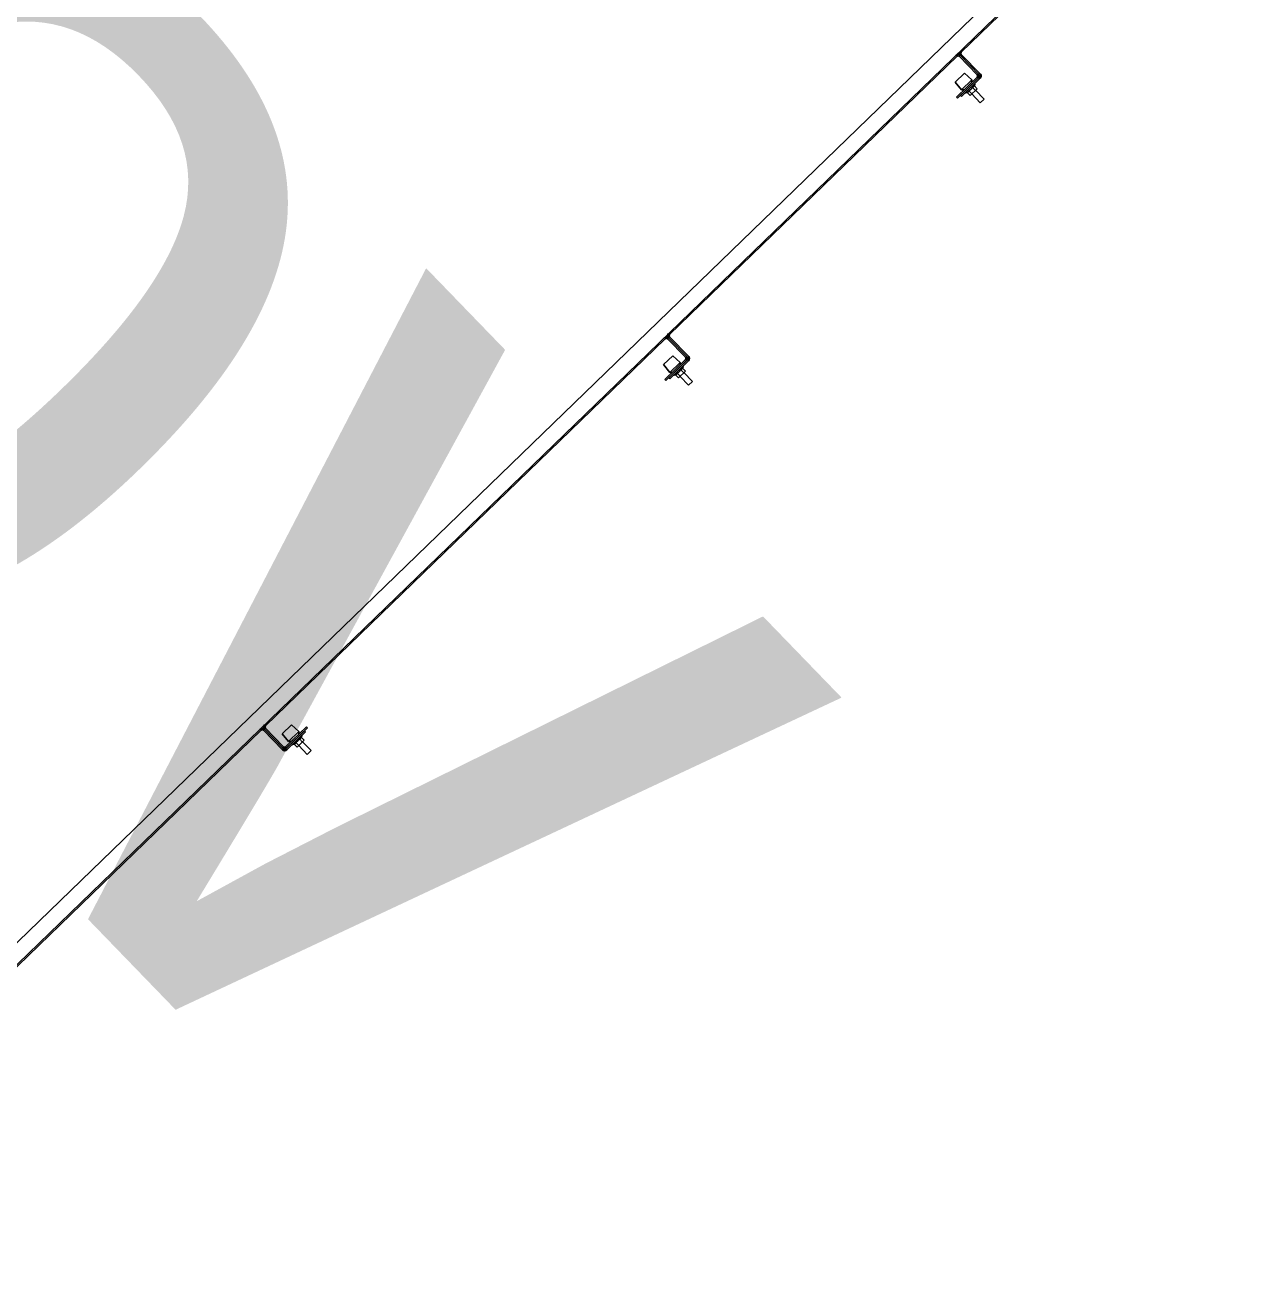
# Model space of a CAD drawing. Extents: x 468143 to 491361, y 1438528 to 1468730.
# Drawn here: x 490359.691 to 490363.473, y 1467640.945 to 1467644.852 of the extents above; entities that cross this region are included whole.
import ezdxf

# ---------------------------------------------------------------- set-up
doc = ezdxf.new("R2010")
doc.units = 0
doc.layers.add('Xreference_dp', color=7, linetype='Continuous')

msp = doc.modelspace()

# ---------------------------------------------------------------- linework, layer by layer
at = {"layer": 'Xreference_dp'}
for p, q in [((490358.6266, 1467640.9446), (490363.4697, 1467645.6318)), ((490358.6266, 1467640.9446), (490363.4697, 1467645.6318)), ((490362.5842, 1467644.7688), (490363.4727, 1467645.6287)), ((490362.5842, 1467644.7688), (490363.4727, 1467645.6287)), ((490358.6918, 1467641.0761), (490363.3361, 1467645.5709)), ((490358.6918, 1467641.0761), (490363.3361, 1467645.5709)), ((490361.6825, 1467643.8961), (490362.5709, 1467644.756)), ((490361.6825, 1467643.8961), (490362.5709, 1467644.756)), ((490362.5779, 1467644.7559), (490362.6335, 1467644.6984)), ((490362.5779, 1467644.7559), (490362.6335, 1467644.6984)), ((490362.64, 1467644.6979), (490362.581, 1467644.7589)), ((490362.64, 1467644.6979), (490362.581, 1467644.7589)), ((490362.6431, 1467644.7009), (490362.5841, 1467644.7619)), ((490362.6431, 1467644.7009), (490362.5841, 1467644.7619)), ((490362.5654, 1467644.6759), (490362.5937, 1467644.7033)), ((490362.5654, 1467644.6759), (490362.5937, 1467644.7033)), ((490362.5937, 1467644.7033), (490362.617, 1467644.6827)), ((490362.5937, 1467644.7033), (490362.617, 1467644.6827)), ((490362.5654, 1467644.6759), (490362.5852, 1467644.6519)), ((490362.5654, 1467644.6759), (490362.5852, 1467644.6519)), ((490362.6334, 1467644.6915), (490362.5693, 1467644.6294)), ((490362.6334, 1467644.6915), (490362.5693, 1467644.6294)), ((490362.6364, 1467644.6884), (490362.5723, 1467644.6264)), ((490362.6364, 1467644.6884), (490362.5723, 1467644.6264)), ((490362.5822, 1467644.635), (490362.6399, 1467644.6909)), ((490362.5822, 1467644.635), (490362.6399, 1467644.6909)), ((490362.5851, 1467644.6319), (490362.6429, 1467644.6878)), ((490362.5851, 1467644.6319), (490362.6429, 1467644.6878)), ((490362.5852, 1467644.6519), (490362.617, 1467644.6827)), ((490362.5852, 1467644.6519), (490362.617, 1467644.6827)), ((490362.6116, 1467644.6347), (490362.6334, 1467644.6558)), ((490362.6116, 1467644.6347), (490362.6334, 1467644.6558)), ((490362.6168, 1467644.6695), (490362.6168, 1467644.6686)), ((490362.6168, 1467644.6695), (490362.6168, 1467644.6686)), ((490362.617, 1467644.6827), (490362.6169, 1467644.6755)), ((490362.617, 1467644.6827), (490362.6169, 1467644.6755)), ((490362.6188, 1467644.6599), (490362.6279, 1467644.6505)), ((490362.6188, 1467644.6599), (490362.6279, 1467644.6505)), ((490362.6243, 1467644.6652), (490362.6257, 1467644.6691)), ((490362.6243, 1467644.6652), (490362.6257, 1467644.6691)), ((490362.6243, 1467644.6652), (490362.6334, 1467644.6558)), ((490362.6243, 1467644.6652), (490362.6334, 1467644.6558)), ((490362.5723, 1467644.6264), (490362.5693, 1467644.6294)), ((490362.5723, 1467644.6264), (490362.5693, 1467644.6294)), ((490362.5822, 1467644.635), (490362.5851, 1467644.6319)), ((490362.5822, 1467644.635), (490362.5851, 1467644.6319)), ((490362.5852, 1467644.6519), (490362.5924, 1467644.6518)), ((490362.5852, 1467644.6519), (490362.5924, 1467644.6518)), ((490362.5985, 1467644.6517), (490362.5994, 1467644.6517)), ((490362.5985, 1467644.6517), (490362.5994, 1467644.6517)), ((490362.6025, 1467644.6441), (490362.5986, 1467644.6428)), ((490362.6025, 1467644.6441), (490362.5986, 1467644.6428)), ((490362.6025, 1467644.6441), (490362.6116, 1467644.6347)), ((490362.6025, 1467644.6441), (490362.6116, 1467644.6347)), ((490362.6079, 1467644.6494), (490362.617, 1467644.64)), ((490362.6079, 1467644.6494), (490362.617, 1467644.64)), ((490362.6429, 1467644.6123), (490362.6166, 1467644.6396)), ((490362.6429, 1467644.6123), (490362.6166, 1467644.6396)), ((490362.6547, 1467644.6238), (490362.6284, 1467644.651)), ((490362.6547, 1467644.6238), (490362.6284, 1467644.651)), ((490362.6429, 1467644.6123), (490362.6547, 1467644.6238)), ((490362.6429, 1467644.6123), (490362.6547, 1467644.6238)), ((490360.433, 1467642.6869), (490361.6692, 1467643.8833)), ((490360.433, 1467642.6869), (490361.6692, 1467643.8833)), ((490361.6762, 1467643.8832), (490361.7318, 1467643.8257)), ((490361.6762, 1467643.8832), (490361.7318, 1467643.8257)), ((490361.7383, 1467643.8252), (490361.6793, 1467643.8862)), ((490361.7383, 1467643.8252), (490361.6793, 1467643.8862)), ((490361.7414, 1467643.8282), (490361.6823, 1467643.8892)), ((490361.7414, 1467643.8282), (490361.6823, 1467643.8892)), ((490361.6637, 1467643.8032), (490361.692, 1467643.8306)), ((490361.6637, 1467643.8032), (490361.692, 1467643.8306)), ((490361.6637, 1467643.8032), (490361.6835, 1467643.7792)), ((490361.6637, 1467643.8032), (490361.6835, 1467643.7792)), ((490361.7317, 1467643.8188), (490361.6676, 1467643.7567)), ((490361.7317, 1467643.8188), (490361.6676, 1467643.7567)), ((490361.7347, 1467643.8157), (490361.6706, 1467643.7536)), ((490361.7347, 1467643.8157), (490361.6706, 1467643.7536)), ((490361.6804, 1467643.7623), (490361.7382, 1467643.8182)), ((490361.6804, 1467643.7623), (490361.7382, 1467643.8182)), ((490361.6834, 1467643.7592), (490361.7412, 1467643.8151)), ((490361.6834, 1467643.7592), (490361.7412, 1467643.8151)), ((490361.6835, 1467643.7792), (490361.7153, 1467643.81)), ((490361.6835, 1467643.7792), (490361.7153, 1467643.81)), ((490361.692, 1467643.8306), (490361.7153, 1467643.81)), ((490361.692, 1467643.8306), (490361.7153, 1467643.81)), ((490361.7151, 1467643.7967), (490361.7151, 1467643.7959)), ((490361.7151, 1467643.7967), (490361.7151, 1467643.7959)), ((490361.7153, 1467643.81), (490361.7152, 1467643.8028)), ((490361.7153, 1467643.81), (490361.7152, 1467643.8028)), ((490361.7225, 1467643.7925), (490361.724, 1467643.7963)), ((490361.7225, 1467643.7925), (490361.724, 1467643.7963)), ((490361.6706, 1467643.7536), (490361.6676, 1467643.7567)), ((490361.6706, 1467643.7536), (490361.6676, 1467643.7567)), ((490361.6804, 1467643.7623), (490361.6834, 1467643.7592)), ((490361.6804, 1467643.7623), (490361.6834, 1467643.7592)), ((490361.6835, 1467643.7792), (490361.6907, 1467643.7791)), ((490361.6835, 1467643.7792), (490361.6907, 1467643.7791)), ((490361.6968, 1467643.779), (490361.6976, 1467643.779)), ((490361.6968, 1467643.779), (490361.6976, 1467643.779)), ((490361.7008, 1467643.7714), (490361.6969, 1467643.7701)), ((490361.7008, 1467643.7714), (490361.6969, 1467643.7701)), ((490361.7008, 1467643.7714), (490361.7099, 1467643.762)), ((490361.7008, 1467643.7714), (490361.7099, 1467643.762)), ((490361.7062, 1467643.7767), (490361.7153, 1467643.7673)), ((490361.7062, 1467643.7767), (490361.7153, 1467643.7673)), ((490361.7099, 1467643.762), (490361.7317, 1467643.7831)), ((490361.7099, 1467643.762), (490361.7317, 1467643.7831)), ((490361.7412, 1467643.7396), (490361.7149, 1467643.7668)), ((490361.7412, 1467643.7396), (490361.7149, 1467643.7668)), ((490361.7171, 1467643.7872), (490361.7262, 1467643.7778)), ((490361.7171, 1467643.7872), (490361.7262, 1467643.7778)), ((490361.7225, 1467643.7925), (490361.7317, 1467643.7831)), ((490361.7225, 1467643.7925), (490361.7317, 1467643.7831)), ((490361.753, 1467643.751), (490361.7267, 1467643.7783)), ((490361.753, 1467643.751), (490361.7267, 1467643.7783)), ((490361.7412, 1467643.7396), (490361.753, 1467643.751)), ((490361.7412, 1467643.7396), (490361.753, 1467643.751)), ((490360.4198, 1467642.6741), (490359.5313, 1467641.8142)), ((490360.4198, 1467642.6741), (490359.5313, 1467641.8142)), ((490360.4858, 1467642.613), (490360.4267, 1467642.674)), ((490360.4858, 1467642.613), (490360.4267, 1467642.674)), ((490360.4889, 1467642.6159), (490360.4298, 1467642.677)), ((490360.4889, 1467642.6159), (490360.4298, 1467642.677)), ((490360.4885, 1467642.6225), (490360.4329, 1467642.6799)), ((490360.4885, 1467642.6225), (490360.4329, 1467642.6799)), ((490360.485, 1467642.6624), (490360.5133, 1467642.6898)), ((490360.485, 1467642.6624), (490360.5133, 1467642.6898)), ((490360.485, 1467642.6624), (490360.5048, 1467642.6384)), ((490360.485, 1467642.6624), (490360.5048, 1467642.6384)), ((490360.5596, 1467642.6844), (490360.4955, 1467642.6224)), ((490360.5596, 1467642.6844), (490360.4955, 1467642.6224)), ((490360.5536, 1467642.6717), (490360.4958, 1467642.6158)), ((490360.5536, 1467642.6717), (490360.4958, 1467642.6158)), ((490360.5626, 1467642.6813), (490360.4985, 1467642.6193)), ((490360.5626, 1467642.6813), (490360.4985, 1467642.6193)), ((490360.5566, 1467642.6686), (490360.4988, 1467642.6127)), ((490360.5566, 1467642.6686), (490360.4988, 1467642.6127)), ((490360.5048, 1467642.6384), (490360.5366, 1467642.6692)), ((490360.5048, 1467642.6384), (490360.5366, 1467642.6692)), ((490360.5133, 1467642.6898), (490360.5366, 1467642.6692)), ((490360.5133, 1467642.6898), (490360.5366, 1467642.6692)), ((490360.5366, 1467642.6692), (490360.5365, 1467642.662)), ((490360.5366, 1467642.6692), (490360.5365, 1467642.662)), ((490360.5536, 1467642.6717), (490360.5566, 1467642.6686)), ((490360.5536, 1467642.6717), (490360.5566, 1467642.6686)), ((490360.5626, 1467642.6813), (490360.5596, 1467642.6844)), ((490360.5626, 1467642.6813), (490360.5596, 1467642.6844)), ((490360.5048, 1467642.6384), (490360.512, 1467642.6383)), ((490360.5048, 1467642.6384), (490360.512, 1467642.6383)), ((490360.518, 1467642.6382), (490360.5189, 1467642.6382)), ((490360.518, 1467642.6382), (490360.5189, 1467642.6382)), ((490360.522, 1467642.6306), (490360.5181, 1467642.6293)), ((490360.522, 1467642.6306), (490360.5181, 1467642.6293)), ((490360.522, 1467642.6306), (490360.5311, 1467642.6212)), ((490360.522, 1467642.6306), (490360.5311, 1467642.6212)), ((490360.5275, 1467642.6359), (490360.5366, 1467642.6265)), ((490360.5275, 1467642.6359), (490360.5366, 1467642.6265)), ((490360.5311, 1467642.6212), (490360.5529, 1467642.6423)), ((490360.5311, 1467642.6212), (490360.5529, 1467642.6423)), ((490360.5625, 1467642.5989), (490360.5361, 1467642.6261)), ((490360.5625, 1467642.5989), (490360.5361, 1467642.6261)), ((490360.5364, 1467642.656), (490360.5364, 1467642.6551)), ((490360.5364, 1467642.656), (490360.5364, 1467642.6551)), ((490360.5384, 1467642.6464), (490360.5475, 1467642.637)), ((490360.5384, 1467642.6464), (490360.5475, 1467642.637)), ((490360.5438, 1467642.6517), (490360.5453, 1467642.6556)), ((490360.5438, 1467642.6517), (490360.5453, 1467642.6556)), ((490360.5438, 1467642.6517), (490360.5529, 1467642.6423)), ((490360.5438, 1467642.6517), (490360.5529, 1467642.6423)), ((490360.5743, 1467642.6103), (490360.5479, 1467642.6375)), ((490360.5743, 1467642.6103), (490360.5479, 1467642.6375)), ((490360.5743, 1467642.6103), (490360.5625, 1467642.5989)), ((490360.5743, 1467642.6103), (490360.5625, 1467642.5989))]:
    msp.add_line(p, q, dxfattribs=at)
for centre, radius, start, end in [((490362.5876, 1467644.7653), 0.00922, 134.063, 224.063), ((490362.5876, 1467644.7653), 0.00922, 134.063, 224.063), ((490362.5744, 1467644.7525), 0.00922, 44.063, 134.063), ((490362.5744, 1467644.7525), 0.00922, 44.063, 134.063), ((490362.5744, 1467644.7525), 0.00492, 44.063, 134.063), ((490362.5744, 1467644.7525), 0.00492, 44.063, 134.063), ((490362.5876, 1467644.7653), 0.00492, 134.063, 224.063), ((490362.5876, 1467644.7653), 0.00492, 134.063, 224.063), ((490362.63, 1467644.695), 0.00492, 314.063, 44.063), ((490362.63, 1467644.695), 0.00492, 314.063, 44.063), ((490362.63, 1467644.695), 0.00922, 314.063, 44.063), ((490362.63, 1467644.695), 0.00922, 314.063, 44.063), ((490362.6365, 1467644.6945), 0.00492, 314.063, 44.063), ((490362.6365, 1467644.6945), 0.00492, 314.063, 44.063), ((490362.6365, 1467644.6945), 0.00922, 314.063, 44.063), ((490362.6365, 1467644.6945), 0.00922, 314.063, 44.063), ((490362.6146, 1467644.6723), 0.013, 288.9949, 291.9931), ((490362.6146, 1467644.6723), 0.013, 288.9949, 291.9931), ((490362.625, 1467644.6693), 0.00082, 339.063, 134.063), ((490362.625, 1467644.6693), 0.00082, 339.063, 134.063), ((490362.5983, 1467644.6436), 0.00082, 134.063, 289.063), ((490362.5983, 1467644.6436), 0.00082, 134.063, 289.063), ((490362.5954, 1467644.6542), 0.0134, 336.1787, 339.0855), ((490362.5954, 1467644.6542), 0.0134, 336.1787, 339.0855), ((490361.6726, 1467643.8798), 0.00922, 44.063, 134.063), ((490361.6726, 1467643.8798), 0.00922, 44.063, 134.063), ((490361.6726, 1467643.8798), 0.00492, 44.063, 134.063), ((490361.6726, 1467643.8798), 0.00492, 44.063, 134.063), ((490361.6859, 1467643.8926), 0.00922, 134.063, 224.063), ((490361.6859, 1467643.8926), 0.00922, 134.063, 224.063), ((490361.6859, 1467643.8926), 0.00492, 134.063, 224.063), ((490361.6859, 1467643.8926), 0.00492, 134.063, 224.063), ((490361.7232, 1467643.7966), 0.00082, 339.063, 134.063), ((490361.7232, 1467643.7966), 0.00082, 339.063, 134.063), ((490361.7283, 1467643.8223), 0.00492, 314.063, 44.063), ((490361.7283, 1467643.8223), 0.00492, 314.063, 44.063), ((490361.7283, 1467643.8223), 0.00922, 314.063, 44.063), ((490361.7283, 1467643.8223), 0.00922, 314.063, 44.063), ((490361.7348, 1467643.8218), 0.00492, 314.063, 44.063), ((490361.7348, 1467643.8218), 0.00492, 314.063, 44.063), ((490361.7348, 1467643.8218), 0.00922, 314.063, 44.063), ((490361.7348, 1467643.8218), 0.00922, 314.063, 44.063), ((490361.6966, 1467643.7709), 0.00082, 134.063, 289.063), ((490361.6966, 1467643.7709), 0.00082, 134.063, 289.063), ((490361.6936, 1467643.7815), 0.0134, 336.1787, 339.0855), ((490361.6936, 1467643.7815), 0.0134, 336.1787, 339.0855), ((490361.7129, 1467643.7996), 0.013, 288.9949, 291.9931), ((490361.7129, 1467643.7996), 0.013, 288.9949, 291.9931), ((490360.4232, 1467642.6705), 0.00922, 44.063, 134.063), ((490360.4232, 1467642.6705), 0.00922, 44.063, 134.063), ((490360.4232, 1467642.6705), 0.00492, 44.063, 134.063), ((490360.4232, 1467642.6705), 0.00492, 44.063, 134.063), ((490360.4364, 1467642.6834), 0.00922, 134.063, 224.063), ((490360.4364, 1467642.6834), 0.00922, 134.063, 224.063), ((490360.4364, 1467642.6834), 0.00492, 134.063, 224.063), ((490360.4364, 1467642.6834), 0.00492, 134.063, 224.063), ((490360.5179, 1467642.6301), 0.00082, 134.063, 289.063), ((490360.5179, 1467642.6301), 0.00082, 134.063, 289.063), ((490360.5149, 1467642.6407), 0.0134, 336.1787, 339.0855), ((490360.5149, 1467642.6407), 0.0134, 336.1787, 339.0855), ((490360.5341, 1467642.6588), 0.013, 288.9949, 291.9931), ((490360.5341, 1467642.6588), 0.013, 288.9949, 291.9931), ((490360.5445, 1467642.6558), 0.00082, 339.063, 134.063), ((490360.5445, 1467642.6558), 0.00082, 339.063, 134.063), ((490360.4921, 1467642.6259), 0.00922, 224.063, 314.063), ((490360.4921, 1467642.6259), 0.00922, 224.063, 314.063), ((490360.4924, 1467642.6194), 0.00922, 224.063, 314.063), ((490360.4924, 1467642.6194), 0.00922, 224.063, 314.063), ((490360.4921, 1467642.6259), 0.00492, 224.063, 314.063), ((490360.4921, 1467642.6259), 0.00492, 224.063, 314.063), ((490360.4924, 1467642.6194), 0.00492, 224.063, 314.063), ((490360.4924, 1467642.6194), 0.00492, 224.063, 314.063)]:
    msp.add_arc(centre, radius, start, end, dxfattribs=at)
for points in [[(490362.6188, 1467644.6599), (490362.6181, 1467644.6589), (490362.617, 1467644.6573), (490362.6154, 1467644.6554), (490362.6145, 1467644.6544), (490362.614, 1467644.654)], [(490362.6188, 1467644.6599), (490362.6181, 1467644.6589), (490362.617, 1467644.6573), (490362.6154, 1467644.6554), (490362.6145, 1467644.6544), (490362.614, 1467644.654)], [(490362.6243, 1467644.6652), (490362.6242, 1467644.6649), (490362.6239, 1467644.6644), (490362.6235, 1467644.6635), (490362.623, 1467644.6628), (490362.6224, 1467644.6621), (490362.6218, 1467644.6615), (490362.6211, 1467644.661), (490362.6203, 1467644.6605), (490362.6197, 1467644.6603), (490362.6195, 1467644.6602)], [(490362.6243, 1467644.6652), (490362.6242, 1467644.6649), (490362.6239, 1467644.6644), (490362.6235, 1467644.6635), (490362.623, 1467644.6628), (490362.6224, 1467644.6621), (490362.6218, 1467644.6615), (490362.6211, 1467644.661), (490362.6203, 1467644.6605), (490362.6197, 1467644.6603), (490362.6195, 1467644.6602)], [(490362.6077, 1467644.6488), (490362.6076, 1467644.6485), (490362.6073, 1467644.6479), (490362.6068, 1467644.6472), (490362.6063, 1467644.6465), (490362.6056, 1467644.6459), (490362.6049, 1467644.6453), (490362.6042, 1467644.6448), (490362.6034, 1467644.6445), (490362.6028, 1467644.6442), (490362.6025, 1467644.6441)], [(490362.6077, 1467644.6488), (490362.6076, 1467644.6485), (490362.6073, 1467644.6479), (490362.6068, 1467644.6472), (490362.6063, 1467644.6465), (490362.6056, 1467644.6459), (490362.6049, 1467644.6453), (490362.6042, 1467644.6448), (490362.6034, 1467644.6445), (490362.6028, 1467644.6442), (490362.6025, 1467644.6441)], [(490362.614, 1467644.654), (490362.6136, 1467644.6535), (490362.6126, 1467644.6527), (490362.6106, 1467644.6511), (490362.609, 1467644.6501), (490362.6079, 1467644.6494)], [(490362.614, 1467644.654), (490362.6136, 1467644.6535), (490362.6126, 1467644.6527), (490362.6106, 1467644.6511), (490362.609, 1467644.6501), (490362.6079, 1467644.6494)], [(490361.7059, 1467643.7761), (490361.7058, 1467643.7758), (490361.7056, 1467643.7752), (490361.7051, 1467643.7745), (490361.7045, 1467643.7738), (490361.7039, 1467643.7731), (490361.7032, 1467643.7726), (490361.7025, 1467643.7721), (490361.7016, 1467643.7717), (490361.7011, 1467643.7715), (490361.7008, 1467643.7714)], [(490361.7059, 1467643.7761), (490361.7058, 1467643.7758), (490361.7056, 1467643.7752), (490361.7051, 1467643.7745), (490361.7045, 1467643.7738), (490361.7039, 1467643.7731), (490361.7032, 1467643.7726), (490361.7025, 1467643.7721), (490361.7016, 1467643.7717), (490361.7011, 1467643.7715), (490361.7008, 1467643.7714)], [(490361.7123, 1467643.7813), (490361.7119, 1467643.7808), (490361.7109, 1467643.78), (490361.7089, 1467643.7784), (490361.7073, 1467643.7774), (490361.7062, 1467643.7767)], [(490361.7123, 1467643.7813), (490361.7119, 1467643.7808), (490361.7109, 1467643.78), (490361.7089, 1467643.7784), (490361.7073, 1467643.7774), (490361.7062, 1467643.7767)], [(490361.7171, 1467643.7872), (490361.7164, 1467643.7862), (490361.7153, 1467643.7846), (490361.7137, 1467643.7826), (490361.7128, 1467643.7817), (490361.7123, 1467643.7813)], [(490361.7171, 1467643.7872), (490361.7164, 1467643.7862), (490361.7153, 1467643.7846), (490361.7137, 1467643.7826), (490361.7128, 1467643.7817), (490361.7123, 1467643.7813)], [(490361.7225, 1467643.7925), (490361.7224, 1467643.7922), (490361.7222, 1467643.7916), (490361.7218, 1467643.7908), (490361.7213, 1467643.7901), (490361.7207, 1467643.7894), (490361.7201, 1467643.7888), (490361.7194, 1467643.7883), (490361.7186, 1467643.7878), (490361.718, 1467643.7876), (490361.7177, 1467643.7875)], [(490361.7225, 1467643.7925), (490361.7224, 1467643.7922), (490361.7222, 1467643.7916), (490361.7218, 1467643.7908), (490361.7213, 1467643.7901), (490361.7207, 1467643.7894), (490361.7201, 1467643.7888), (490361.7194, 1467643.7883), (490361.7186, 1467643.7878), (490361.718, 1467643.7876), (490361.7177, 1467643.7875)], [(490360.5272, 1467642.6353), (490360.5271, 1467642.635), (490360.5268, 1467642.6344), (490360.5264, 1467642.6337), (490360.5258, 1467642.633), (490360.5252, 1467642.6324), (490360.5245, 1467642.6318), (490360.5237, 1467642.6313), (490360.5229, 1467642.631), (490360.5223, 1467642.6307), (490360.522, 1467642.6306)], [(490360.5272, 1467642.6353), (490360.5271, 1467642.635), (490360.5268, 1467642.6344), (490360.5264, 1467642.6337), (490360.5258, 1467642.633), (490360.5252, 1467642.6324), (490360.5245, 1467642.6318), (490360.5237, 1467642.6313), (490360.5229, 1467642.631), (490360.5223, 1467642.6307), (490360.522, 1467642.6306)], [(490360.5336, 1467642.6405), (490360.5331, 1467642.64), (490360.5322, 1467642.6392), (490360.5302, 1467642.6376), (490360.5286, 1467642.6366), (490360.5275, 1467642.6359)], [(490360.5336, 1467642.6405), (490360.5331, 1467642.64), (490360.5322, 1467642.6392), (490360.5302, 1467642.6376), (490360.5286, 1467642.6366), (490360.5275, 1467642.6359)], [(490360.5384, 1467642.6464), (490360.5377, 1467642.6454), (490360.5366, 1467642.6438), (490360.5349, 1467642.6419), (490360.534, 1467642.6409), (490360.5336, 1467642.6405)], [(490360.5384, 1467642.6464), (490360.5377, 1467642.6454), (490360.5366, 1467642.6438), (490360.5349, 1467642.6419), (490360.534, 1467642.6409), (490360.5336, 1467642.6405)], [(490360.5438, 1467642.6517), (490360.5437, 1467642.6514), (490360.5435, 1467642.6509), (490360.543, 1467642.65), (490360.5426, 1467642.6493), (490360.542, 1467642.6486), (490360.5413, 1467642.648), (490360.5406, 1467642.6475), (490360.5398, 1467642.647), (490360.5393, 1467642.6468), (490360.539, 1467642.6467)], [(490360.5438, 1467642.6517), (490360.5437, 1467642.6514), (490360.5435, 1467642.6509), (490360.543, 1467642.65), (490360.5426, 1467642.6493), (490360.542, 1467642.6486), (490360.5413, 1467642.648), (490360.5406, 1467642.6475), (490360.5398, 1467642.647), (490360.5393, 1467642.6468), (490360.539, 1467642.6467)]]:
    msp.add_open_spline(points, degree=3, dxfattribs=at)

# ---------------------------------------------------------------- texts
msp.add_text('gov', height=2.8, rotation=314.063, dxfattribs=at).set_placement((490356.4796, 1467645.6076))
msp.add_text('gov', height=2.8, rotation=314.063, dxfattribs=at).set_placement((490356.4796, 1467645.6076))

doc.saveas('drawing.dxf')
